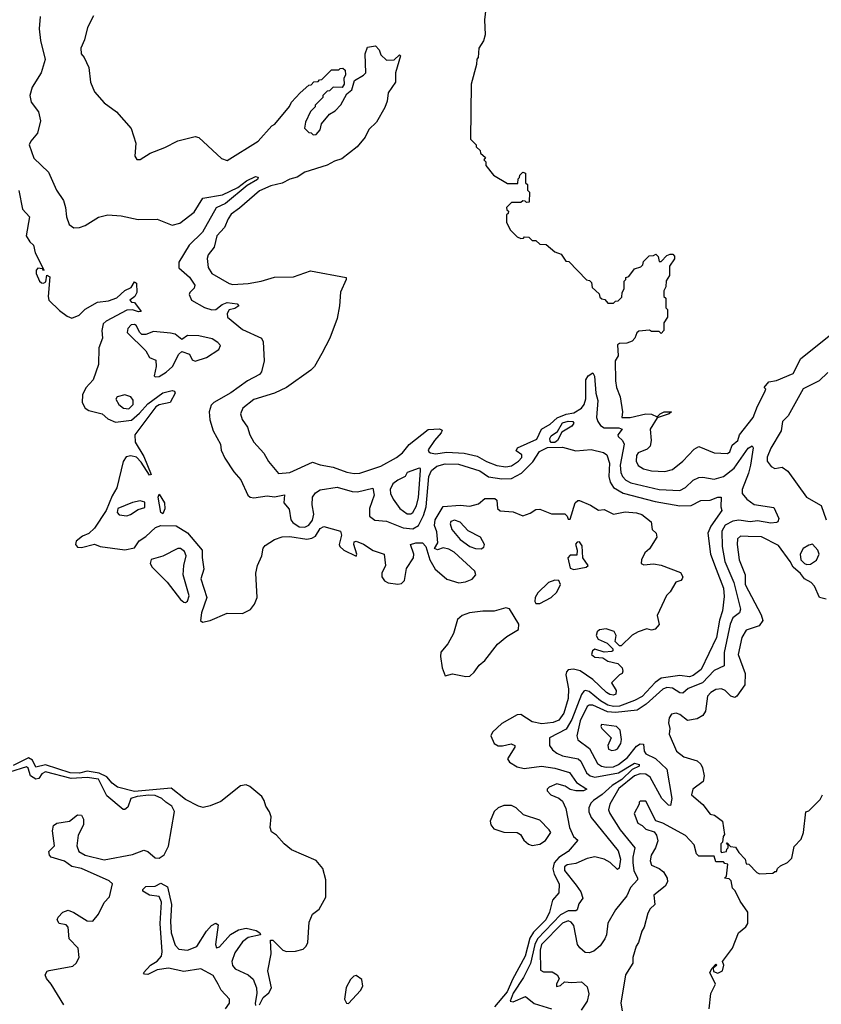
# Model space of a CAD drawing. Extents: x 2494106 to 2685573, y 758056 to 915185.
# Tile 430 of 507: x 2659369 to 2663601, y 840609 to 845805. Entities that reach past the tile are written whole.
import ezdxf

# ---------------------------------------------------------------- set-up
doc = ezdxf.new("R2010")
doc.units = 0

msp = doc.modelspace()

# ---------------------------------------------------------------- linework, layer by layer
at = {"layer": '0CON05XD'}
for points in [[(2661830, 845865), (2661822.5, 845805), (2661827.5, 845725), (2661817, 845693), (2661792.5, 845655), (2661790, 845605), (2661783, 845597), (2661781.7, 845568.3), (2661752.5, 845465), (2661750, 845175), (2661780, 845145), (2661780, 845135), (2661800, 845115), (2661801.7, 845101.7), (2661828.3, 845078.3), (2661820, 845065), (2661830, 845055), (2661830, 845035), (2661870, 844985), (2661945, 844940), (2661998.3, 844941.7), (2662000, 844965), (2662008.3, 844971.7), (2662010, 844985), (2662025, 845000), (2662040, 844995), (2662040, 844945), (2662050, 844935), (2662050, 844905), (2662060, 844895), (2662058.3, 844841.7), (2662045, 844840), (2662038.3, 844848.3), (2662025, 844850), (2662015, 844840), (2661965, 844840), (2661940, 844815), (2661941.7, 844801.7), (2661950, 844795), (2661948.3, 844781.7), (2661940, 844775), (2661940, 844735), (2661960, 844695), (2661995, 844660), (2662015, 844650), (2662028.3, 844651.7), (2662035, 844660), (2662057, 844657), (2662075, 844640), (2662095, 844640), (2662115, 844620), (2662148.3, 844618.3), (2662195, 844580), (2662228.3, 844568.3), (2662251.7, 844531.7), (2662268.3, 844528.3), (2662361.7, 844431.7), (2662378.3, 844428.3), (2662388.3, 844418.3), (2662391.7, 844391.7), (2662428.3, 844358.3), (2662431.7, 844341.7), (2662441.7, 844331.7), (2662458.3, 844328.3), (2662475, 844310), (2662505, 844310), (2662515, 844320), (2662528.3, 844321.7), (2662548.3, 844341.7), (2662550, 844365), (2662560, 844385), (2662560, 844425), (2662570, 844435), (2662570, 844445), (2662585, 844450), (2662615, 844490), (2662648.3, 844501.7), (2662658.3, 844511.7), (2662661.7, 844528.3), (2662691.7, 844558.3), (2662715, 844560), (2662728.3, 844568.3), (2662740, 844555), (2662745, 844530), (2662755, 844530), (2662785, 844560), (2662803, 844567), (2662817, 844567), (2662827, 844557), (2662827, 844543), (2662800, 844505), (2662800, 844455), (2662783, 844427), (2662780, 844395), (2662770, 844375), (2662770, 844345), (2662780, 844335), (2662780, 844285), (2662790, 844275), (2662790, 844235), (2662770, 844205), (2662770, 844165), (2662755, 844150), (2662745, 844160), (2662705, 844160), (2662695, 844167.5), (2662638.3, 844161.7), (2662627, 844153), (2662616.1, 844123.9), (2662602, 844108), (2662575, 844097.5), (2662535, 844095.8), (2662525, 844088.8), (2662528.3, 844031.7), (2662513.8, 844005), (2662515, 843900), (2662520, 843865), (2662540, 843815), (2662552.5, 843735), (2662547.5, 843705), (2662592.5, 843705), (2662675, 843725.8), (2662705, 843723.6), (2662735, 843710), (2662750, 843725), (2662772.5, 843735), (2662810, 843735), (2662797.5, 843725), (2662735, 843703.3), (2662697.1, 843645), (2662702.5, 843585), (2662698, 843555), (2662682.1, 843537.9), (2662635, 843518.8), (2662626, 843505), (2662624.2, 843475), (2662635, 843453.3), (2662662.5, 843435), (2662705, 843424.3), (2662775, 843421.4), (2662815, 843432), (2662870, 843475), (2662930.4, 843539.5), (2662955, 843552.5), (2663035, 843520), (2663106.7, 843515), (2663117.5, 843525), (2663130.9, 843559.1), (2663160, 843585), (2663170, 843615), (2663242, 843705), (2663263.8, 843765), (2663301.7, 843838.3), (2663307.5, 843855), (2663300, 843865), (2663325, 843893.3), (2663365, 843900.8), (2663452.3, 843937.7), (2663492.3, 844017.7), (2663693, 844177)], [(2659477.6, 845822.4), (2659473, 845757), (2659480, 845695), (2659503.1, 845595), (2659482, 845525), (2659435, 845450), (2659423.3, 845405), (2659430.3, 845370.3), (2659468.3, 845318.3), (2659478.3, 845271.7), (2659463.1, 845206.9), (2659427.5, 845165), (2659420, 845145), (2659443.3, 845075), (2659520.7, 845000.7), (2659563.8, 844905), (2659601.2, 844851.2), (2659612, 844815), (2659616.2, 844765), (2659630, 844725), (2659655, 844706.7), (2659685, 844708.8), (2659715, 844718.8), (2659786.1, 844763.9), (2659835, 844775.8), (2659905, 844770.8), (2659995, 844750), (2660095, 844753.3), (2660175, 844721.1), (2660215, 844731.1), (2660290.9, 844789.1), (2660335.7, 844864.3), (2660439.8, 844880.2), (2660520.9, 844919.1), (2660566, 844955), (2660615, 844977.8), (2660628, 844975), (2660625, 844961.9), (2660569.6, 844930.4), (2660455.2, 844834.8), (2660407.3, 844812.7), (2660335, 844683.1), (2660263.9, 844616.1), (2660209.2, 844525), (2660208.8, 844495), (2660265, 844445.8), (2660294.2, 844405), (2660291.2, 844388.8), (2660266.7, 844365), (2660263.8, 844355), (2660276.2, 844325), (2660345, 844285.8), (2660383.4, 844273.4), (2660405, 844275.7), (2660438.3, 844301.7), (2660465, 844312.9), (2660516.7, 844305), (2660526.7, 844295), (2660505, 844281.9), (2660475, 844274), (2660464.5, 844255), (2660467.1, 844235), (2660545, 844170.6), (2660646.7, 844125), (2660653.8, 844105), (2660659.2, 844005), (2660645, 843947.5), (2660635, 843932.5), (2660571.2, 843898.8), (2660483.4, 843836.6), (2660394.3, 843785.7), (2660379.3, 843770.7), (2660370, 843735), (2660373.6, 843693.6), (2660390, 843635), (2660428.8, 843565), (2660433.6, 843533.6), (2660451.7, 843491.7), (2660499.3, 843419.3), (2660536.1, 843376.1), (2660573.3, 843295), (2660586.7, 843285), (2660605, 843282.2), (2660675, 843291.5), (2660715, 843287.1), (2660767, 843297), (2660763.8, 843255), (2660791.7, 843221.7), (2660800.6, 843165), (2660811.1, 843151.1), (2660845, 843129.6), (2660875, 843126.1), (2660895, 843136.9), (2660915.6, 843164.4), (2660922, 843195), (2660912.5, 843245), (2660914.3, 843285), (2660931.5, 843308.5), (2660955, 843324.3), (2661045, 843337.5), (2661125, 843314.5), (2661152.8, 843312.8), (2661233.6, 843333.6), (2661240.5, 843295), (2661215.8, 843225), (2661216.2, 843185), (2661245, 843164.2), (2661305, 843158.1), (2661393.6, 843123.6), (2661445, 843118.9), (2661475, 843136.5), (2661501.8, 843188.2), (2661515.3, 843235), (2661529.1, 843395), (2661544.2, 843425.8), (2661571, 843449), (2661615, 843461.7), (2661685, 843460), (2661798.6, 843425), (2661845, 843393.2), (2661915, 843382.4), (2661965, 843383.5), (2662018, 843412), (2662078.4, 843471.6), (2662114.3, 843525.7), (2662155, 843548.1), (2662235, 843550), (2662305, 843529.2), (2662387, 843537), (2662450.5, 843520.5), (2662468.3, 843508.3), (2662483.9, 843465), (2662480.3, 843395), (2662486.1, 843365), (2662505, 843337.1), (2662555, 843306.6), (2662725, 843263.3), (2662855, 843240), (2662915, 843241.2), (2662965, 843266.9), (2663015, 843269.6), (2663055, 843285.5), (2663072.5, 843285), (2663070, 843235), (2663076.2, 843215), (2663018.1, 843131.9), (2663002.3, 843095), (2663017.1, 842985), (2663045.5, 842904.5), (2663085.4, 842804.7), (2663089.1, 842760.9), (2663079.1, 842685), (2663063.6, 842636.4), (2663047.3, 842545), (2662966.7, 842375), (2662925, 842344.5), (2662905, 842337.5), (2662855, 842343.5), (2662755, 842329.4), (2662725, 842306.8), (2662655, 842234.1), (2662615, 842211.8), (2662535, 842183), (2662505, 842180.4), (2662475, 842187.4), (2662435, 842209.5), (2662375, 842260), (2662355, 842265.7), (2662347.9, 842262.1), (2662335, 842244), (2662285, 842111.1), (2662255, 842060.5), (2662166, 842015), (2662165.8, 841975), (2662182, 841952), (2662205, 841934.4), (2662235, 841920.5), (2662317.5, 841905), (2662331.2, 841891.2), (2662360.9, 841830.9), (2662380.8, 841815), (2662405, 841806.8), (2662530.4, 841829.7), (2662615, 841880.8), (2662639.2, 841875), (2662640, 841865), (2662602.6, 841847.4), (2662547.4, 841795), (2662496.9, 841763.1), (2662445, 841715.3), (2662399.4, 841685), (2662385, 841670), (2662374.4, 841645), (2662374.3, 841625), (2662387.1, 841595), (2662529.5, 841419.5), (2662541.8, 841375), (2662533.6, 841326.4), (2662525, 841320), (2662486.9, 841356.9), (2662455, 841375.5), (2662406.4, 841386.4), (2662365, 841377.8), (2662305, 841352.1), (2662260, 841345), (2662245.4, 841334.6), (2662244.6, 841315), (2662306.9, 841236.9), (2662331.4, 841201.4), (2662342, 841168), (2662320.5, 841139.5), (2662312.9, 841107.1), (2662305, 841101.4), (2662265, 841101.4), (2662225, 841081.1), (2662102.1, 840955), (2662088.5, 840925), (2662066.3, 840823.7), (2662029.4, 840750.6), (2661975, 840667.5), (2661958.8, 840625), (2661975, 840622.5), (2662039.1, 840649.1), (2662085, 840613.3), (2662176.7, 840585)], [(2659759.4, 845825), (2659727.5, 845765), (2659711.3, 845698.7), (2659692.9, 845655), (2659693.3, 845625), (2659710, 845605), (2659733.9, 845553.9), (2659743.8, 845475), (2659763.8, 845425), (2659815, 845366.7), (2659879.6, 845319.5), (2659958.3, 845231.7), (2659983, 845153), (2659977.5, 845085), (2659988.3, 845068.3), (2660005, 845067.5), (2660058.3, 845101.7), (2660135, 845130), (2660204.1, 845165.9), (2660295, 845188.8), (2660315, 845183.3), (2660435, 845072.5), (2660465, 845062.5), (2660627.5, 845165), (2660700, 845245), (2660716.4, 845253.6), (2660793, 845347), (2660805, 845370), (2660850.7, 845419.3), (2660895, 845460), (2660908.3, 845461.7), (2660921.7, 845478.3), (2660945, 845480), (2660951.7, 845488.3), (2660965, 845490), (2661015, 845540), (2661055, 845540), (2661061.7, 845548.3), (2661075, 845550), (2661088.3, 845538.3), (2661090, 845515), (2661080, 845495), (2661082.5, 845465), (2661071.7, 845448.3), (2661025, 845450), (2661005, 845430), (2660991.7, 845428.3), (2660981.7, 845418.3), (2660970, 845405), (2660970, 845395), (2660930, 845355), (2660930, 845345), (2660905, 845320), (2660877.5, 845265), (2660873.6, 845233.6), (2660895, 845210), (2660908.3, 845208.3), (2660918.3, 845198.3), (2660935, 845200), (2660955.8, 845224.2), (2660962.5, 845255), (2661004, 845306), (2661035, 845323.8), (2661064.3, 845355.7), (2661096.4, 845413.6), (2661122.5, 845435), (2661137.5, 845485), (2661185, 845512.5), (2661196.2, 845525), (2661192.5, 845625), (2661205, 845660), (2661247.5, 845667.5), (2661267, 845647), (2661275, 845620), (2661305, 845592.5), (2661347, 845593), (2661375, 845620), (2661380, 845615), (2661353.3, 845525), (2661353.8, 845475), (2661315, 845420), (2661310, 845375), (2661297.7, 845342.3), (2661253.3, 845265), (2661212.5, 845225), (2661192.5, 845185), (2661151.2, 845135), (2661069.8, 845070.2), (2661031.3, 845058.7), (2660993.2, 845036.8), (2660875, 845000.8), (2660835, 844974.4), (2660795, 844963.3), (2660755, 844942.2), (2660695, 844928.8), (2660635, 844901.5), (2660529.9, 844810.1), (2660485, 844778.8), (2660469.2, 844755), (2660450.9, 844709.1), (2660410, 844665), (2660395.4, 844604.5), (2660364, 844565), (2660359.2, 844545), (2660365, 844497.5), (2660384, 844465), (2660475, 844412.5), (2660495, 844408.5), (2660575, 844412.7), (2660644.6, 844425.4), (2660715, 844446.5), (2660815, 844447.5), (2660905, 844479.4), (2661092.5, 844445), (2661093.3, 844435), (2661062.1, 844367.9), (2661058.1, 844295), (2661045, 844227.5), (2661006.2, 844125), (2660965, 844043.3), (2660925.8, 843974.2), (2660906.7, 843955), (2660778, 843865), (2660715, 843833.5), (2660605, 843800.6), (2660547.5, 843755), (2660535.8, 843725), (2660544.2, 843695), (2660572.5, 843655), (2660584.4, 843615), (2660605, 843576), (2660657.6, 843517.6), (2660682.8, 843472.8), (2660735, 843410), (2660795, 843415.6), (2660915, 843470.5), (2660956.2, 843456.2), (2661025, 843444.5), (2661097.1, 843417.1), (2661135, 843409.4), (2661165, 843411.5), (2661275, 843449.7), (2661358.6, 843495), (2661390, 843520), (2661425, 843563.5), (2661525, 843642.5), (2661585.6, 843645.6), (2661599.6, 843639.5), (2661594, 843625), (2661558.9, 843585), (2661525.8, 843535), (2661528.8, 843525), (2661538.9, 843518.9), (2661565, 843514.5), (2661625, 843523.5), (2661715, 843517.8), (2661785, 843501.1), (2661833.3, 843473.3), (2661888.2, 843451.8), (2661935, 843444.7), (2661965, 843451.1), (2662002.5, 843475), (2662019.6, 843495), (2662019.6, 843509.5), (2661990.6, 843530.6), (2661997.8, 843545), (2662099.2, 843590.8), (2662124.6, 843645), (2662169.4, 843670.6), (2662206.7, 843703.3), (2662255, 843723.7), (2662295, 843730.6), (2662335.3, 843755), (2662350, 843775), (2662358.7, 843805), (2662358.9, 843905), (2662370.5, 843925), (2662395, 843940.8), (2662404.6, 843924.7), (2662410.8, 843835), (2662421.1, 843795), (2662414.5, 843705), (2662421.1, 843685), (2662435, 843664.4), (2662455, 843650.8), (2662532.1, 843652.1)], [(2659364.3, 844904.3), (2659383.3, 844805), (2659421.4, 844765), (2659403.6, 844665), (2659422.8, 844632.8), (2659442.9, 844615), (2659450.4, 844575), (2659496.7, 844485), (2659495, 844480), (2659490, 844490), (2659465, 844493.3), (2659456, 844484), (2659455.7, 844465), (2659474.7, 844424.7), (2659485, 844416), (2659495.8, 844414.2), (2659508, 844422), (2659513, 844457), (2659528, 844448), (2659519.3, 844345), (2659522.5, 844325), (2659579.7, 844269.8), (2659620.3, 844240.3), (2659645, 844230.8), (2659683.4, 844246.6), (2659715, 844277.6), (2659780.8, 844315), (2659838.8, 844321.2), (2659882.9, 844337.1), (2659925, 844375.8), (2659958.1, 844391.9), (2659975, 844422.5), (2659986.7, 844415), (2659987.5, 844365), (2659976.4, 844343.6), (2659950, 844325), (2659960, 844315), (2659975, 844312.5), (2660010, 844265), (2659996.7, 844263.3), (2659965, 844274.4), (2659935, 844273.1), (2659825, 844214.1), (2659810.4, 844199.6), (2659802.9, 844165), (2659806.2, 844125), (2659786.4, 844073.6), (2659784.7, 843985), (2659757.9, 843905), (2659717.9, 843862.1), (2659701.4, 843825), (2659699.8, 843785), (2659715.8, 843755.8), (2659735, 843743.4), (2659805, 843725.4), (2659835, 843699.4), (2659875, 843681.2), (2659959, 843691), (2660001.9, 843728.1), (2660045, 843777.7), (2660124.8, 843835.2), (2660175, 843847.8), (2660186.7, 843845), (2660190, 843835), (2660163.3, 843785), (2660105, 843772.5), (2660087.9, 843762.1), (2659977.7, 843615), (2659979.3, 843575), (2660025, 843499.4), (2660063.3, 843405), (2660055, 843401.9), (2660010.6, 843470.6), (2659986, 843496), (2659955.9, 843504.1), (2659932, 843498.1), (2659916.1, 843473.9), (2659882.2, 843335), (2659857, 843293), (2659825, 843214.6), (2659765, 843121.1), (2659735, 843093.6), (2659701, 843079), (2659667.2, 843052.7), (2659663.9, 843035), (2659675, 843021.2), (2659695, 843020.3), (2659765, 843037.4), (2659795, 843024.6), (2659925, 843007.1), (2659975, 843018.1), (2660000, 843055), (2660035, 843078.1), (2660086.4, 843125), (2660113.6, 843136.4), (2660195, 843134.6), (2660255, 843096.4), (2660333.3, 843005), (2660332.3, 842967.7), (2660341.4, 842905), (2660325.5, 842855), (2660358.1, 842755), (2660329.1, 842675), (2660324.2, 842635), (2660335, 842626), (2660375, 842634.6), (2660465, 842673.1), (2660545, 842671.2), (2660588.3, 842691.7), (2660609.6, 842720.5), (2660622.5, 842755), (2660616.2, 842885), (2660624.7, 842925), (2660648.4, 842975), (2660654.3, 843015.7), (2660665, 843030.5), (2660715, 843061.5), (2660755, 843075.4), (2660795, 843077.1), (2660885, 843063.1), (2660911.8, 843068.2), (2660931.1, 843078.9), (2660955, 843119.2), (2660975, 843130.8), (2661062.5, 843105), (2661068.8, 843085), (2661056.1, 843036.1), (2661060, 843025), (2661081.2, 843005), (2661145, 842973.3), (2661150, 842985), (2661133.3, 843035), (2661135, 843050), (2661145, 843053.3), (2661185, 843037.8), (2661235, 843003.1), (2661294, 842984), (2661300.8, 842925), (2661282, 842885), (2661281.2, 842865), (2661295, 842843.3), (2661315, 842832.5), (2661365, 842826), (2661385, 842830), (2661401.2, 842845), (2661411.2, 842908.8), (2661448.8, 842965), (2661450, 842985), (2661432.5, 843035), (2661460, 843045), (2661495, 843044.2), (2661514, 843025), (2661534, 842955), (2661562, 842905), (2661585.5, 842885.5)], [(2660085, 843920), (2660105, 843922.5), (2660142.5, 843945), (2660176.7, 843975), (2660209.6, 844040.5), (2660225, 844053.3), (2660265, 844040), (2660280.7, 844010.7), (2660295, 844002.5), (2660355, 844022.5), (2660420, 844065), (2660430, 844085), (2660415, 844102.5), (2660385, 844121.2), (2660315, 844137.5), (2660255, 844138.8), (2660225, 844117.5), (2660190, 844145), (2660165, 844151.4), (2660075, 844160), (2660035, 844143.3), (2660015, 844143.3), (2660003.8, 844153.8), (2659985, 844191.2), (2659975, 844196.9), (2659957.5, 844195), (2659940, 844175), (2659937.5, 844155), (2660035, 844057.5), (2660055, 844022.5), (2660088.3, 844008.3), (2660090, 843975), (2660080, 843925), (2660085, 843920)], [(2663635, 843942.5), (2663590.4, 843899.5), (2663505, 843856.7), (2663425.5, 843715), (2663396.2, 843685), (2663388.6, 843635), (2663335, 843543.8), (2663315, 843496.7), (2663316.2, 843475), (2663336.4, 843446.4), (2663355, 843436.7), (2663395, 843443.3), (2663425, 843423.3), (2663523.8, 843285), (2663600.4, 843240.5), (2663626.4, 843166.4)], [(2659945, 843751.9), (2659968.1, 843775), (2659967.5, 843797.5), (2659956.2, 843815), (2659925, 843825.7), (2659883.3, 843815), (2659877, 843803), (2659892, 843775), (2659916.7, 843755), (2659945, 843751.9)], [(2662532.1, 843652.1), (2662550, 843645), (2662527.5, 843615), (2662528.8, 843605), (2662552.5, 843585), (2662560.5, 843565), (2662539.7, 843455), (2662542.7, 843415), (2662552.1, 843395), (2662570, 843375), (2662595, 843361.3), (2662745, 843325.4), (2662855, 843320.5), (2662885, 843335.6), (2662925, 843375.7), (2662955, 843388.6), (2662975, 843390.6), (2663035, 843380.6), (2663085, 843393.6), (2663141.1, 843439), (2663215, 843544), (2663236.6, 843556.6), (2663241.4, 843545), (2663226.9, 843455), (2663217.2, 843412.8), (2663183.6, 843325), (2663183.8, 843303.8), (2663207.5, 843275), (2663247.4, 843247.4), (2663350.7, 843230.7), (2663377, 843173), (2663372.5, 843155), (2663365, 843151.2), (2663335, 843148.5), (2663265, 843159.7), (2663225, 843154.7), (2663165.3, 843164.7), (2663135, 843159.2), (2663093.3, 843136.7), (2663076.8, 843105), (2663077.5, 843025), (2663092, 842945), (2663139.4, 842835), (2663173.8, 842695), (2663170, 842675), (2663135, 842648.9), (2663120.8, 842615), (2663089.1, 842465), (2663088.6, 842395), (2663035, 842370), (2662974.2, 842305.8), (2662898.1, 842275), (2662869.7, 842250.3), (2662855, 842252.2), (2662815, 842276.8), (2662785, 842280.9), (2662765, 842272.5), (2662677.3, 842192.7), (2662628.3, 842161.7), (2662515, 842148), (2662471.7, 842151.7), (2662395, 842187.4), (2662375, 842188), (2662365, 842181.1), (2662327.4, 842105), (2662310.8, 842025), (2662315.6, 842005), (2662378.3, 841958.3), (2662418.9, 841878.9), (2662440.8, 841865), (2662465, 841860), (2662505, 841862.6), (2662530.4, 841875), (2662578.1, 841911.9), (2662625, 841970.9), (2662645, 841983.1), (2662662.3, 841982.3), (2662665.5, 841945), (2662675, 841930), (2662725.2, 841905.2), (2662785, 841849.4), (2662811.3, 841695), (2662805, 841657.5), (2662795, 841660), (2662758.9, 841695), (2662697.8, 841807.8), (2662675, 841823.4), (2662645, 841825.2), (2662615, 841813.9), (2662532.8, 841747.2), (2662484.7, 841665.3), (2662477.9, 841635), (2662484.5, 841615), (2662539.4, 841529.4), (2662617.3, 841435), (2662606.4, 841385), (2662606.5, 841355), (2662612.2, 841315), (2662631.1, 841275), (2662630, 841265), (2662594.6, 841225), (2662575, 841182), (2662515, 841106.7), (2662475, 841036.7), (2662467.1, 840975), (2662459.2, 840955), (2662433.3, 840916.7), (2662400.4, 840889.5), (2662375, 840880), (2662355, 840882.5), (2662326.1, 840906.1), (2662313.8, 840925), (2662294.6, 841025), (2662281.5, 841041.5), (2662265, 841048.7), (2662235, 841037.3), (2662124.8, 840925.1), (2662116.7, 840895), (2662118.9, 840788.9), (2662135, 840779.4), (2662179.7, 840779.7), (2662207.5, 840765), (2662217.5, 840745), (2662202.5, 840715), (2662202.5, 840702.5), (2662225, 840707.5), (2662245, 840727.5), (2662285, 840723.3), (2662335, 840727.5), (2662365, 840700), (2662374.2, 840664.2), (2662365.5, 840625), (2662332.6, 840577.4)], [(2662195, 843573.3), (2662175, 843573.8), (2662170.2, 843580.2), (2662167.9, 843595), (2662175, 843608.2), (2662208.2, 843631.8), (2662235, 843677.1), (2662265, 843686.4), (2662290, 843685), (2662295.5, 843675), (2662285, 843660), (2662231.1, 843628.9), (2662208.8, 843585), (2662195, 843573.3)], [(2661415, 843196.5), (2661435, 843197.5), (2661445, 843204.4), (2661465, 843239.2), (2661475, 843283.3), (2661485.4, 843425.4), (2661485, 843436.7), (2661478.9, 843438.9), (2661415, 843416.2), (2661405, 843393.6), (2661365.6, 843375), (2661340, 843355), (2661325.4, 843325), (2661327.5, 843305), (2661341.5, 843275), (2661376.7, 843225), (2661415, 843196.5)], [(2660125, 843197.5), (2660113.8, 843205), (2660100.3, 843285), (2660105, 843300.8), (2660133.7, 843255), (2660135, 843223.3), (2660125, 843197.5)], [(2659935, 843187.5), (2659955, 843193.8), (2659995, 843220), (2660029.6, 843230.5), (2660029.3, 843259.3), (2660006.1, 843266.1), (2659965, 843257.1), (2659887.5, 843225), (2659883.9, 843203.9), (2659895, 843192.5), (2659935, 843187.5)], [(2661585.5, 842885.5), (2661625, 842852.9), (2661687.7, 842832.3), (2661722.3, 842837.7), (2661757.7, 842852.3), (2661776.7, 842875), (2661772.5, 842895), (2661663.3, 842995), (2661635, 843011.2), (2661605, 843017.5), (2661575, 843007.5), (2661560, 843015), (2661577.5, 843045), (2661571.7, 843101.7), (2661559.2, 843135), (2661563.1, 843165), (2661605, 843236.7), (2661695, 843242.5), (2661745, 843237.5), (2661790.7, 843249.3), (2661825, 843277.5), (2661878, 843278), (2661888.8, 843268.8), (2661892.5, 843225), (2661906.4, 843213.6), (2661975, 843207.5), (2662025, 843187.5), (2662065, 843200), (2662095, 843220), (2662115, 843222.5), (2662177, 843197), (2662247, 843197), (2662260, 843185), (2662265, 843170), (2662275, 843170), (2662302.5, 843255), (2662315, 843267.5), (2662325, 843267.5), (2662383.3, 843243.3), (2662425, 843217.5), (2662455, 843220), (2662505, 843196.2), (2662565, 843207.1), (2662625, 843202.2), (2662653.4, 843193.4), (2662702.5, 843155), (2662707.5, 843115), (2662730, 843095), (2662732.5, 843075), (2662695, 843012.5), (2662669.3, 842990.7), (2662652.5, 842955), (2662650, 842935), (2662665, 842927.5), (2662715, 842933.3), (2662755, 842926.7), (2662857, 842887), (2662870, 842865), (2662867.5, 842855), (2662860, 842845), (2662833.6, 842836.4), (2662803.6, 842786.4), (2662783.9, 842766.1), (2662735, 842660), (2662746.1, 842613.9), (2662725, 842588.8), (2662705, 842583.8), (2662679.3, 842590.7), (2662635, 842574), (2662602.7, 842557.3), (2662545, 842500), (2662535, 842500), (2662513, 842523), (2662518.8, 842555), (2662507, 842577), (2662465, 842591.2), (2662430, 842585), (2662417.5, 842575), (2662412.5, 842555), (2662422.5, 842535), (2662470, 842515), (2662500, 842485), (2662500, 842475), (2662495, 842470), (2662455, 842467.5), (2662405, 842482.5), (2662392.5, 842475), (2662387.5, 842455), (2662405, 842440), (2662447, 842437), (2662475, 842420), (2662527.7, 842407.7), (2662550, 842385), (2662553, 842367), (2662550, 842355), (2662535, 842347.5), (2662493.8, 842306.2), (2662518, 842265), (2662516, 842245), (2662505, 842240), (2662485, 842243.3), (2662467.5, 842255), (2662395, 842323.6), (2662328.2, 842368.2), (2662292.2, 842377.8), (2662265.7, 842374.3), (2662255.8, 842364.2), (2662253.1, 842346.9), (2662267, 842273), (2662265, 842222.5), (2662241.5, 842145), (2662215, 842108.5), (2662185, 842095.5), (2662125, 842088.7), (2662075, 842100.3), (2662015, 842138.8), (2661995, 842136.8), (2661915, 842091.2), (2661865.8, 842045), (2661855.8, 842025), (2661875, 841985.8), (2661895, 841973.6), (2661917.8, 841972.2), (2661964, 841984), (2661983.3, 841975), (2661983.3, 841965), (2661944.1, 841904.1), (2661955, 841886.7), (2661995, 841862), (2662033.2, 841853.2), (2662124.5, 841865.5), (2662195, 841855.3), (2662271.6, 841831.6), (2662309.7, 841779.7), (2662363.8, 841745), (2662345, 841734.7), (2662305, 841735.4), (2662275, 841742.5), (2662249.5, 841759.5), (2662205, 841773.1), (2662164, 841755), (2662154.2, 841745), (2662154, 841735), (2662173.8, 841715), (2662215, 841697.5), (2662235, 841681.2), (2662252.6, 841642.6), (2662271.2, 841541.2), (2662292.5, 841495), (2662316.2, 841475), (2662265, 841414.4), (2662215, 841383.8), (2662190.9, 841355), (2662184.2, 841324.2), (2662191.8, 841295), (2662217.3, 841245), (2662215, 841196.7), (2662181.4, 841158.6), (2662166.4, 841095), (2662146.4, 841055), (2662081.5, 840988.5), (2662062.2, 840957.8), (2662037.2, 840862.8), (2661970.8, 840739.2), (2661943.5, 840675), (2661876.2, 840595)], [(2661805, 843013.3), (2661818.8, 843021.2), (2661823.3, 843035), (2661801.2, 843075), (2661737, 843107), (2661695, 843153.8), (2661665, 843163.3), (2661645, 843157.5), (2661641.2, 843145), (2661651.2, 843115), (2661695, 843062), (2661745, 843024.2), (2661775, 843014), (2661805, 843013.3)], [(2663626.1, 842746.1), (2663592.5, 842755), (2663566.1, 842816.1), (2663547.5, 842835), (2663512.5, 842855), (2663491.7, 842881.7), (2663452.5, 842915), (2663437.5, 842945), (2663375, 843030), (2663285, 843076), (2663215, 843077.1), (2663175, 843079.2), (2663159.2, 843065), (2663156.9, 843035), (2663166.9, 842955), (2663199.4, 842875), (2663198.7, 842825), (2663284, 842665), (2663292, 842635), (2663274, 842606), (2663205, 842584), (2663181.4, 842545), (2663163.1, 842455), (2663200, 842355), (2663198, 842295), (2663155.8, 842234.2), (2663145, 842228.8), (2663124.4, 842234.4), (2663093.8, 842265), (2663075, 842274.2), (2663045, 842270), (2663018.8, 842255), (2663001.2, 842235), (2662990, 842155), (2662975, 842133.3), (2662945, 842116.2), (2662895, 842106.7), (2662855, 842138.8), (2662835, 842145.7), (2662810.8, 842139.2), (2662798.8, 842121.2), (2662794, 842095), (2662801.2, 842065), (2662797.5, 842035), (2662837.5, 841945), (2662875, 841914.2), (2662945, 841893.8), (2662965.8, 841875.8), (2662973.3, 841856.7), (2662983.3, 841815), (2662976.7, 841785), (2662922.5, 841745), (2662916.7, 841715), (2662975, 841662.5), (2663015, 841612.5), (2663037.5, 841607.5), (2663080, 841575), (2663090, 841505), (2663082.5, 841495), (2663080, 841465), (2663070, 841455), (2663070, 841415), (2663075, 841410), (2663100, 841415), (2663101.7, 841428.3), (2663110, 841435), (2663110, 841450), (2663100, 841455), (2663105, 841460), (2663121.7, 841441.7), (2663148.3, 841438.3), (2663165, 841410), (2663200, 841375), (2663205, 841350), (2663218.3, 841348.3), (2663260, 841305), (2663275, 841297.5)], [(2662295, 842903.3), (2662360, 842915), (2662370, 842925), (2662342.5, 842965), (2662339.3, 843029.3), (2662325, 843050), (2662311.7, 843048.3), (2662303.6, 843036.4), (2662312.5, 843005), (2662310, 842980), (2662275, 842980), (2662263.3, 842965), (2662275, 842910), (2662295, 842903.3)], [(2663525, 842930), (2663545, 842932.5), (2663575, 842952.5), (2663590, 842985), (2663583.3, 843005), (2663555, 843036.7), (2663535, 843032), (2663505, 843013.8), (2663488.8, 842985), (2663493.3, 842955), (2663512.5, 842935), (2663525, 842930)], [(2660245, 842730), (2660255, 842736.7), (2660264, 842765), (2660232.9, 842875), (2660235.7, 842925), (2660248.8, 842975), (2660238.8, 842998.8), (2660217.5, 843015), (2660205, 843014), (2660125.3, 842974.7), (2660063.8, 842956.2), (2660058.9, 842935), (2660069.4, 842915), (2660147.4, 842837.4), (2660218, 842745), (2660235, 842730.8), (2660245, 842730)], [(2662095, 842723.3), (2662115, 842723.8), (2662175, 842756.2), (2662205, 842783.8), (2662224, 842825), (2662215.8, 842845.8), (2662195, 842848), (2662161.2, 842835), (2662105, 842781.2), (2662090, 842755), (2662088.8, 842735), (2662095, 842723.3)], [(2661725, 842338.2), (2661745, 842341.1), (2661769.1, 842360.9), (2661795, 842398.8), (2661825, 842422.9), (2661891.4, 842508.6), (2661940.6, 842549.4), (2662002.5, 842587.5), (2662003.6, 842615), (2661955, 842695.7), (2661935, 842701.4), (2661875, 842683.1), (2661815, 842684.4), (2661744.5, 842675.5), (2661705, 842660), (2661680.6, 842639.4), (2661660, 842565), (2661628.9, 842511.1), (2661593, 842466.9), (2661590.3, 842445), (2661598.9, 842385), (2661615, 842342), (2661655, 842353.5), (2661725, 842338.2)], [(2662495, 841947.5), (2662515, 841951.2), (2662525, 841956.7), (2662542, 841985), (2662545.8, 842005.8), (2662540, 842055), (2662520, 842075), (2662440, 842085), (2662437.5, 842075), (2662443.3, 842065), (2662492.5, 842015), (2662473.8, 841975), (2662477.5, 841955), (2662495, 841947.5)], [(2660635, 840605.6), (2660655.3, 840644.7), (2660685, 840668.9), (2660698, 840695), (2660679.1, 840785), (2660697.1, 840875), (2660693, 840947), (2660705, 840947.5), (2660758.8, 840895), (2660777.9, 840887.9), (2660825, 840888.8), (2660865, 840899.3), (2660882.3, 840915), (2660890.7, 840935), (2660897.7, 841042.3), (2660915.4, 841084.5), (2660950, 841110), (2660986.3, 841173.7), (2660985.4, 841265.4), (2660969.2, 841325), (2660935, 841367.5), (2660805, 841423.8), (2660765, 841456.4), (2660725, 841500.9), (2660698.9, 841518.9), (2660691.8, 841541.8), (2660697.3, 841597.3), (2660687.8, 841625), (2660668, 841655), (2660660.8, 841685), (2660646.9, 841705), (2660585, 841758.5), (2660565, 841766.9), (2660535, 841762.3), (2660431.7, 841678.3), (2660375, 841655.3), (2660338, 841648), (2660313.8, 841653.8), (2660245, 841690), (2660169.5, 841749.5), (2659975, 841732.3), (2659885.3, 841755.3), (2659857.5, 841775), (2659829.8, 841809.8), (2659788.2, 841828.2), (2659725, 841839.2), (2659685, 841829), (2659635, 841831.2), (2659505, 841871.7), (2659455, 841860), (2659437.1, 841897.1), (2659415, 841909), (2659335, 841868.9)], [(2659602.5, 840605), (2659535.5, 840715.6), (2659510, 840745), (2659504.2, 840765), (2659515, 840783.3), (2659525, 840786.7), (2659650.6, 840809.4), (2659668, 840825), (2659682.5, 840855), (2659678, 840905), (2659631.2, 840955), (2659625.9, 841015.9), (2659615, 841028.8), (2659577.5, 841035), (2659566.7, 841055), (2659571.7, 841068.3), (2659596.7, 841095), (2659625, 841106), (2659655, 841094), (2659725, 841049.2), (2659755, 841047.5), (2659785, 841083.8), (2659815, 841146), (2659844.3, 841175.7), (2659859.2, 841245), (2659841.1, 841261.1), (2659695.7, 841325.7), (2659645, 841336.2), (2659605, 841363.3), (2659536.1, 841386.1), (2659526.4, 841396.4), (2659522.5, 841415), (2659553.3, 841445), (2659542.9, 841525), (2659548, 841552), (2659565.9, 841564.1), (2659632.5, 841575), (2659675, 841608.8), (2659696.4, 841606.4), (2659706.4, 841586.4), (2659706.2, 841555), (2659677.8, 841502.2), (2659670.9, 841445), (2659681.9, 841415), (2659715, 841395.5), (2659815, 841370.4), (2659965, 841399.6), (2660025, 841422.5), (2660045, 841416), (2660085, 841382), (2660105, 841380), (2660132, 841398), (2660155, 841443.3), (2660185.8, 841625.8), (2660173.3, 841655), (2660140, 841675), (2660120, 841695), (2660085, 841710.8), (2660051.9, 841711.9), (2659988.8, 841705), (2659955.7, 841695), (2659940.6, 841649.4), (2659925, 841637.1), (2659915, 841637.1), (2659829.2, 841709.2), (2659785, 841796.4), (2659725, 841805.2), (2659640.8, 841800.8), (2659505, 841835.6), (2659486, 841825), (2659470.1, 841799.9), (2659455, 841796.1), (2659425.7, 841815), (2659414.2, 841854.2), (2659405, 841862.3), (2659315, 841834)], [(2663010, 840585), (2663017.5, 840665), (2663042.5, 840715), (2663013, 840777), (2663025, 840800), (2663045, 840820), (2663050, 840815), (2663030, 840800), (2663031.7, 840781.7), (2663055, 840772.5), (2663080, 840785), (2663087.5, 840815), (2663080, 840835), (2663132.5, 840905), (2663163.9, 840986.1), (2663203, 841017), (2663212.5, 841035), (2663212.5, 841095), (2663173, 841153), (2663147, 841207), (2663131.7, 841221.7), (2663125, 841260), (2663115, 841270), (2663090, 841275), (2663100, 841285), (2663108.3, 841348.3), (2663091.7, 841351.7), (2663085, 841360), (2663045, 841360), (2663035, 841390), (2662955, 841390), (2662943, 841403), (2662930.7, 841450.7), (2662885, 841500), (2662765, 841563.8), (2662727, 841577), (2662675, 841680), (2662645, 841680), (2662640, 841675), (2662640, 841665), (2662614.1, 841615.9), (2662632.5, 841565), (2662655, 841552.5), (2662675, 841533.3), (2662718.3, 841518.3), (2662731.7, 841501.7), (2662738.3, 841471.7), (2662726.2, 841435), (2662703.8, 841395), (2662697.5, 841365), (2662705, 841343.8), (2662745.8, 841325.8), (2662767.7, 841307.7), (2662786.7, 841275), (2662790, 841255), (2662777.5, 841232.5), (2662717.5, 841185), (2662722.5, 841135), (2662697, 841113), (2662685, 841090), (2662666.7, 841015), (2662653.3, 840995), (2662636.7, 840935), (2662623.8, 840915), (2662606.7, 840855), (2662606.7, 840825), (2662567.5, 840765), (2662543.3, 840615), (2662550, 840575)], [(2663275, 841297.5), (2663345, 841300), (2663355, 841310), (2663365, 841310), (2663370, 841325), (2663385, 841340), (2663423, 841357), (2663445, 841380), (2663458.3, 841441.7), (2663495, 841480), (2663507.5, 841515), (2663520, 841625), (2663535, 841630), (2663595, 841690), (2663607.5, 841715)], [(2662075, 841447.5), (2662115, 841453.8), (2662145, 841472.5), (2662172.5, 841515), (2662165, 841530), (2662115, 841580.8), (2662029.1, 841609.1), (2661990.8, 841645), (2661965, 841657.1), (2661925, 841657.5), (2661895, 841645.6), (2661873.9, 841626.1), (2661853.6, 841575), (2661856.7, 841555), (2661872.5, 841535), (2661925, 841517.1), (2661995.7, 841515.7), (2662013.3, 841505), (2662030, 841475), (2662055, 841453.3), (2662075, 841447.5)], [(2660455, 840585.5), (2660477.3, 840615), (2660476.4, 840635), (2660432.5, 840682.5), (2660416.7, 840715), (2660390, 840760), (2660325, 840795.3), (2660235, 840782.5), (2660155, 840798.6), (2660095, 840790), (2660045, 840766.7), (2660027.5, 840767.5), (2660022.5, 840775), (2660060, 840815), (2660095, 840835.8), (2660117.1, 840862.9), (2660121.5, 840885), (2660111.3, 841035), (2660117.3, 841147.3), (2660105, 841177.1), (2660055, 841184.5), (2660018.8, 841205), (2660018.8, 841215), (2660035, 841231.2), (2660085, 841232.5), (2660115, 841247.3), (2660149.1, 841229.1), (2660170.8, 841135), (2660164.7, 841045.3), (2660169.6, 840985), (2660190.9, 840920.9), (2660209.8, 840899.8), (2660255, 840894.4), (2660305, 840912.9), (2660354.7, 840995.3), (2660382.5, 841025), (2660405, 841036), (2660417.3, 841027.3), (2660403.9, 840923.9), (2660407.5, 840907.5), (2660425, 840912), (2660482.9, 840977.1), (2660525, 841002.5), (2660565, 841010.8), (2660617.3, 840997.3), (2660637.5, 840985), (2660640, 840975), (2660575, 840960.8), (2660545, 840937.5), (2660505, 840880.8), (2660489.6, 840835), (2660493.5, 840813.5), (2660506.7, 840796.7), (2660575, 840764.6), (2660601.7, 840741.7), (2660619.6, 840695), (2660622.1, 840665), (2660612, 840615), (2660615, 840602.5)], [(2661105, 840612.2), (2661168.5, 840681.5), (2661181.5, 840705), (2661175, 840740), (2661145, 840761.2), (2661132.7, 840757.3), (2661115, 840738.8), (2661092, 840698), (2661084.6, 840635), (2661094.3, 840615), (2661105, 840612.2)]]:
    msp.add_lwpolyline(points, dxfattribs=at)

doc.saveas('drawing.dxf')
